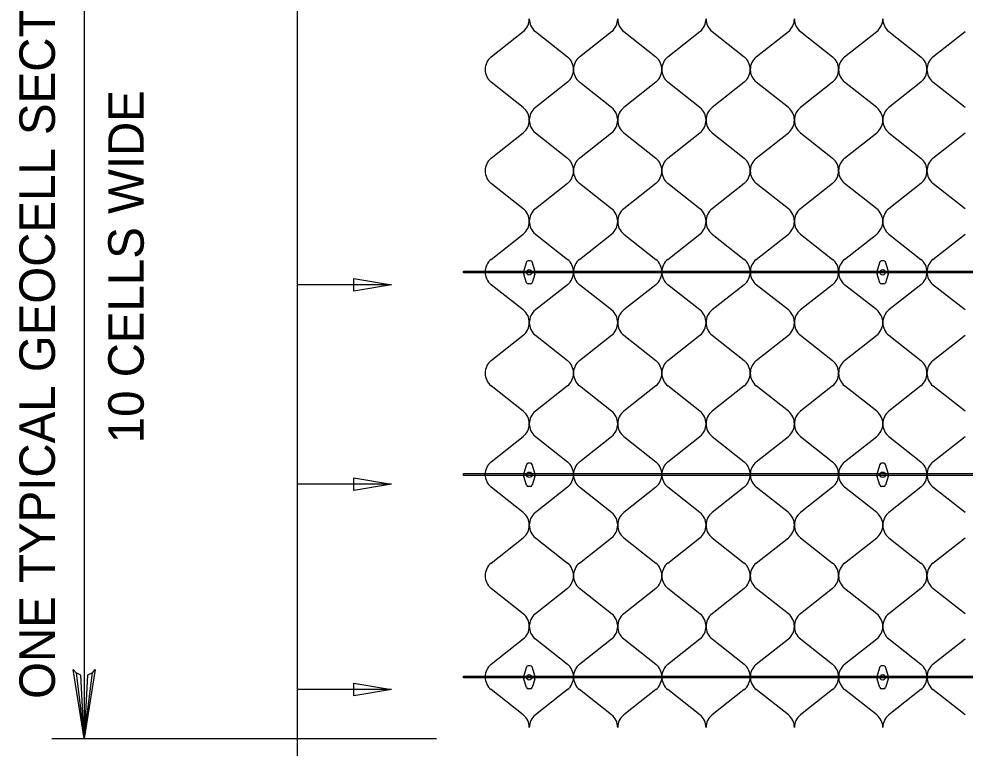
# Model space of a CAD drawing. Extents: x 638850 to 644908, y 297188 to 298900.
# Drawn here: x 641305.8 to 641377.6, y 298250.7 to 298306 of the extents above; entities that cross this region are included whole.
import ezdxf

# ---------------------------------------------------------------- set-up
doc = ezdxf.new("R2010")
doc.units = 0
for name, color, linetype in [('18', 7, 'Continuous'), ('2', 7, 'Continuous'), ('4', 7, 'Continuous'), ('5', 7, 'Continuous'), ('7', 7, 'Continuous'), ('8', 7, 'Continuous')]:
    doc.layers.add(name, color=color, linetype=linetype)

msp = doc.modelspace()

# ---------------------------------------------------------------- linework, layer by layer
at = {"layer": '18'}
msp.add_lwpolyline([(641311.409, 298256.385), (641311.049, 298256.198), (641310.783, 298251.404), (641311.409, 298256.385), (641311.627, 298256.639), (641310.783, 298251.404), (641310.547, 298256.196), (641310.189, 298256.369), (641310.783, 298251.404), (641309.951, 298256.639), (641310.189, 298256.369)], dxfattribs=at)
at = {"layer": '2'}
for p, q in [((641341.642, 298303.09), (641344.074, 298305.008)), ((641344.992, 298305.008), (641347.424, 298303.09)), ((641348.343, 298303.09), (641350.775, 298305.008)), ((641351.692, 298305.008), (641354.125, 298303.09)), ((641355.039, 298303.09), (641357.471, 298305.008)), ((641358.388, 298305.008), (641360.821, 298303.09)), ((641361.739, 298303.09), (641364.171, 298305.008)), ((641365.089, 298305.008), (641367.521, 298303.09)), ((641368.437, 298303.09), (641370.87, 298305.008)), ((641371.787, 298305.008), (641374.219, 298303.09)), ((641375.136, 298303.09), (641377.568, 298305.008)), ((641344.074, 298299.251), (641341.642, 298301.17)), ((641347.424, 298301.17), (641344.992, 298299.251)), ((641350.775, 298299.251), (641348.343, 298301.17)), ((641354.125, 298301.17), (641351.692, 298299.251)), ((641357.471, 298299.251), (641355.039, 298301.17)), ((641360.821, 298301.17), (641358.388, 298299.251)), ((641364.171, 298299.251), (641361.739, 298301.17)), ((641367.521, 298301.17), (641365.089, 298299.251)), ((641370.87, 298299.251), (641368.437, 298301.17)), ((641374.219, 298301.17), (641371.787, 298299.251)), ((641377.568, 298299.251), (641375.136, 298301.17)), ((641341.642, 298295.413), (641344.074, 298297.331)), ((641344.992, 298297.331), (641347.424, 298295.413)), ((641348.343, 298295.413), (641350.775, 298297.331)), ((641351.692, 298297.331), (641354.125, 298295.413)), ((641355.039, 298295.413), (641357.471, 298297.331)), ((641358.388, 298297.331), (641360.821, 298295.413)), ((641361.739, 298295.413), (641364.171, 298297.331)), ((641365.089, 298297.331), (641367.521, 298295.413)), ((641368.437, 298295.413), (641370.87, 298297.331)), ((641371.787, 298297.331), (641374.219, 298295.413)), ((641375.136, 298295.413), (641377.568, 298297.331)), ((641344.074, 298291.574), (641341.642, 298293.493)), ((641347.424, 298293.493), (641344.992, 298291.574)), ((641350.775, 298291.574), (641348.343, 298293.493)), ((641354.125, 298293.493), (641351.692, 298291.574)), ((641357.471, 298291.574), (641355.039, 298293.493)), ((641360.821, 298293.493), (641358.388, 298291.574)), ((641364.171, 298291.574), (641361.739, 298293.493)), ((641367.521, 298293.493), (641365.089, 298291.574)), ((641370.87, 298291.574), (641368.437, 298293.493)), ((641374.219, 298293.493), (641371.787, 298291.574)), ((641377.568, 298291.574), (641375.136, 298293.493)), ((641341.642, 298287.736), (641344.074, 298289.654)), ((641344.992, 298289.654), (641347.424, 298287.736)), ((641348.343, 298287.736), (641350.775, 298289.654)), ((641351.692, 298289.654), (641354.125, 298287.736)), ((641355.039, 298287.736), (641357.471, 298289.654)), ((641358.388, 298289.654), (641360.821, 298287.736)), ((641361.739, 298287.736), (641364.171, 298289.654)), ((641365.089, 298289.654), (641367.521, 298287.736)), ((641368.437, 298287.736), (641370.87, 298289.654)), ((641371.787, 298289.654), (641374.219, 298287.736)), ((641375.136, 298287.736), (641377.568, 298289.654)), ((641344.074, 298283.897), (641341.642, 298285.816)), ((641347.424, 298285.816), (641344.992, 298283.897)), ((641350.775, 298283.897), (641348.343, 298285.816)), ((641354.125, 298285.816), (641351.692, 298283.897)), ((641357.471, 298283.897), (641355.039, 298285.816)), ((641360.821, 298285.816), (641358.388, 298283.897)), ((641364.171, 298283.897), (641361.739, 298285.816)), ((641367.521, 298285.816), (641365.089, 298283.897)), ((641370.87, 298283.897), (641368.437, 298285.816)), ((641374.219, 298285.816), (641371.787, 298283.897)), ((641377.568, 298283.897), (641375.136, 298285.816)), ((641341.642, 298280.059), (641344.074, 298281.977)), ((641344.992, 298281.977), (641347.424, 298280.059)), ((641348.343, 298280.059), (641350.775, 298281.977)), ((641351.692, 298281.977), (641354.125, 298280.059)), ((641355.039, 298280.059), (641357.471, 298281.977)), ((641358.388, 298281.977), (641360.821, 298280.059)), ((641361.739, 298280.059), (641364.171, 298281.977)), ((641365.089, 298281.977), (641367.521, 298280.059)), ((641368.437, 298280.059), (641370.87, 298281.977)), ((641371.787, 298281.977), (641374.219, 298280.059)), ((641375.136, 298280.059), (641377.568, 298281.977)), ((641344.074, 298276.22), (641341.642, 298278.139)), ((641347.424, 298278.139), (641344.992, 298276.22)), ((641350.775, 298276.22), (641348.343, 298278.139)), ((641354.125, 298278.139), (641351.692, 298276.22)), ((641357.471, 298276.22), (641355.039, 298278.139)), ((641360.821, 298278.139), (641358.388, 298276.22)), ((641364.171, 298276.22), (641361.739, 298278.139)), ((641367.521, 298278.139), (641365.089, 298276.22)), ((641370.87, 298276.22), (641368.437, 298278.139)), ((641374.219, 298278.139), (641371.787, 298276.22)), ((641377.568, 298276.22), (641375.136, 298278.139)), ((641341.642, 298272.382), (641344.074, 298274.3)), ((641344.992, 298274.3), (641347.424, 298272.382)), ((641348.343, 298272.382), (641350.775, 298274.3)), ((641351.692, 298274.3), (641354.125, 298272.382)), ((641355.039, 298272.382), (641357.471, 298274.3)), ((641358.388, 298274.3), (641360.821, 298272.382)), ((641361.739, 298272.382), (641364.171, 298274.3)), ((641365.089, 298274.3), (641367.521, 298272.382)), ((641368.437, 298272.382), (641370.87, 298274.3)), ((641371.787, 298274.3), (641374.219, 298272.382)), ((641375.136, 298272.382), (641377.568, 298274.3)), ((641344.074, 298268.543), (641341.642, 298270.462)), ((641347.424, 298270.462), (641344.992, 298268.543)), ((641350.775, 298268.543), (641348.343, 298270.462)), ((641354.125, 298270.462), (641351.692, 298268.543)), ((641357.471, 298268.543), (641355.039, 298270.462)), ((641360.821, 298270.462), (641358.388, 298268.543)), ((641364.171, 298268.543), (641361.739, 298270.462)), ((641367.521, 298270.462), (641365.089, 298268.543)), ((641370.87, 298268.543), (641368.437, 298270.462)), ((641374.219, 298270.462), (641371.787, 298268.543)), ((641377.568, 298268.543), (641375.136, 298270.462)), ((641341.642, 298264.705), (641344.074, 298266.623)), ((641344.992, 298266.623), (641347.424, 298264.705)), ((641348.343, 298264.705), (641350.775, 298266.623)), ((641351.692, 298266.623), (641354.125, 298264.705)), ((641355.039, 298264.705), (641357.471, 298266.623)), ((641358.388, 298266.623), (641360.821, 298264.705)), ((641361.739, 298264.705), (641364.171, 298266.623)), ((641365.089, 298266.623), (641367.521, 298264.705)), ((641368.437, 298264.705), (641370.87, 298266.623)), ((641371.787, 298266.623), (641374.219, 298264.705)), ((641375.136, 298264.705), (641377.568, 298266.623)), ((641344.074, 298260.866), (641341.642, 298262.785)), ((641347.424, 298262.785), (641344.992, 298260.866)), ((641350.775, 298260.866), (641348.343, 298262.785)), ((641354.125, 298262.785), (641351.692, 298260.866)), ((641357.471, 298260.866), (641355.039, 298262.785)), ((641360.821, 298262.785), (641358.388, 298260.866)), ((641364.171, 298260.866), (641361.739, 298262.785)), ((641367.521, 298262.785), (641365.089, 298260.866)), ((641370.87, 298260.866), (641368.437, 298262.785)), ((641374.219, 298262.785), (641371.787, 298260.866)), ((641377.568, 298260.866), (641375.136, 298262.785)), ((641341.642, 298257.03), (641344.074, 298258.948)), ((641344.992, 298258.948), (641347.424, 298257.03)), ((641348.343, 298257.03), (641350.775, 298258.948)), ((641351.692, 298258.948), (641354.125, 298257.03)), ((641355.039, 298257.03), (641357.471, 298258.948)), ((641358.388, 298258.948), (641360.821, 298257.03)), ((641361.739, 298257.03), (641364.171, 298258.948)), ((641365.089, 298258.948), (641367.521, 298257.03)), ((641368.437, 298257.03), (641370.87, 298258.948)), ((641371.787, 298258.948), (641374.219, 298257.03)), ((641375.136, 298257.03), (641377.568, 298258.948)), ((641344.074, 298253.192), (641341.642, 298255.11)), ((641347.424, 298255.11), (641344.992, 298253.192)), ((641350.775, 298253.192), (641348.343, 298255.11)), ((641354.125, 298255.11), (641351.692, 298253.192)), ((641357.471, 298253.192), (641355.039, 298255.11)), ((641360.821, 298255.11), (641358.388, 298253.192)), ((641364.171, 298253.192), (641361.739, 298255.11)), ((641367.521, 298255.11), (641365.089, 298253.192)), ((641370.87, 298253.192), (641368.437, 298255.11)), ((641374.219, 298255.11), (641371.787, 298253.192)), ((641377.568, 298253.192), (641375.136, 298255.11))]:
    msp.add_line(p, q, dxfattribs=at)
for centre, start, end in [((641343.298, 298305.968), 308.94823, 0), ((641345.768, 298305.968), 180, 231.05177), ((641349.999, 298305.968), 308.94823, 0), ((641352.468, 298305.968), 180, 231.05177), ((641356.695, 298305.968), 308.94823, 0), ((641359.164, 298305.968), 180, 231.05177), ((641363.395, 298305.968), 308.94823, 0), ((641365.865, 298305.968), 180, 231.05177), ((641370.094, 298305.968), 308.94823, 0), ((641372.563, 298305.968), 180, 231.05177), ((641342.419, 298302.13), 128.94823, 180), ((641346.648, 298302.13), 0, 51.05177), ((641349.119, 298302.13), 128.94823, 180), ((641353.348, 298302.13), 0, 51.05177), ((641355.815, 298302.13), 128.94823, 180), ((641360.044, 298302.13), 0, 51.05177), ((641362.516, 298302.13), 128.94823, 180), ((641366.745, 298302.13), 0, 51.05177), ((641369.214, 298302.13), 128.94823, 180), ((641373.443, 298302.13), 0, 51.05177), ((641375.912, 298302.13), 128.94823, 180), ((641342.419, 298302.13), 180, 231.05177), ((641346.648, 298302.13), 308.94823, 0), ((641349.119, 298302.13), 180, 231.05177), ((641353.348, 298302.13), 308.94823, 0), ((641355.815, 298302.13), 180, 231.05177), ((641360.044, 298302.13), 308.94823, 0), ((641362.516, 298302.13), 180, 231.05177), ((641366.745, 298302.13), 308.94823, 0), ((641369.214, 298302.13), 180, 231.05177), ((641373.443, 298302.13), 308.94823, 0), ((641375.912, 298302.13), 180, 231.05177), ((641343.298, 298298.291), 0, 51.05177), ((641345.768, 298298.291), 128.94823, 180), ((641349.999, 298298.291), 0, 51.05177), ((641352.468, 298298.291), 128.94823, 180), ((641356.695, 298298.291), 0, 51.05177), ((641359.164, 298298.291), 128.94823, 180), ((641363.395, 298298.291), 0, 51.05177), ((641365.865, 298298.291), 128.94823, 180), ((641370.094, 298298.291), 0, 51.05177), ((641372.563, 298298.291), 128.94823, 180), ((641343.298, 298298.291), 308.94823, 0), ((641345.768, 298298.291), 180, 231.05177), ((641349.999, 298298.291), 308.94823, 0), ((641352.468, 298298.291), 180, 231.05177), ((641356.695, 298298.291), 308.94823, 0), ((641359.164, 298298.291), 180, 231.05177), ((641363.395, 298298.291), 308.94823, 0), ((641365.865, 298298.291), 180, 231.05177), ((641370.094, 298298.291), 308.94823, 0), ((641372.563, 298298.291), 180, 231.05177), ((641342.419, 298294.453), 128.94823, 180), ((641346.648, 298294.453), 0, 51.05177), ((641349.119, 298294.453), 128.94823, 180), ((641353.348, 298294.453), 0, 51.05177), ((641355.815, 298294.453), 128.94823, 180), ((641360.044, 298294.453), 0, 51.05177), ((641362.516, 298294.453), 128.94823, 180), ((641366.745, 298294.453), 0, 51.05177), ((641369.214, 298294.453), 128.94823, 180), ((641373.443, 298294.453), 0, 51.05177), ((641375.912, 298294.453), 128.94823, 180), ((641342.419, 298294.453), 180, 231.05177), ((641346.648, 298294.453), 308.94823, 0), ((641349.119, 298294.453), 180, 231.05177), ((641353.348, 298294.453), 308.94823, 0), ((641355.815, 298294.453), 180, 231.05177), ((641360.044, 298294.453), 308.94823, 0), ((641362.516, 298294.453), 180, 231.05177), ((641366.745, 298294.453), 308.94823, 0), ((641369.214, 298294.453), 180, 231.05177), ((641373.443, 298294.453), 308.94823, 0), ((641375.912, 298294.453), 180, 231.05177), ((641343.298, 298290.614), 0, 51.05177), ((641345.768, 298290.614), 128.94823, 180), ((641349.999, 298290.614), 0, 51.05177), ((641352.468, 298290.614), 128.94823, 180), ((641356.695, 298290.614), 0, 51.05177), ((641359.164, 298290.614), 128.94823, 180), ((641363.395, 298290.614), 0, 51.05177), ((641365.865, 298290.614), 128.94823, 180), ((641370.094, 298290.614), 0, 51.05177), ((641372.563, 298290.614), 128.94823, 180), ((641343.298, 298290.614), 308.94823, 0), ((641345.768, 298290.614), 180, 231.05177), ((641349.999, 298290.614), 308.94823, 0), ((641352.468, 298290.614), 180, 231.05177), ((641356.695, 298290.614), 308.94823, 0), ((641359.164, 298290.614), 180, 231.05177), ((641363.395, 298290.614), 308.94823, 0), ((641365.865, 298290.614), 180, 231.05177), ((641370.094, 298290.614), 308.94823, 0), ((641372.563, 298290.614), 180, 231.05177), ((641342.419, 298286.776), 128.94823, 180), ((641346.648, 298286.776), 0, 51.05177), ((641349.119, 298286.776), 128.94823, 180), ((641353.348, 298286.776), 0, 51.05177), ((641355.815, 298286.776), 128.94823, 180), ((641360.044, 298286.776), 0, 51.05177), ((641362.516, 298286.776), 128.94823, 180), ((641366.745, 298286.776), 0, 51.05177), ((641369.214, 298286.776), 128.94823, 180), ((641373.443, 298286.776), 0, 51.05177), ((641375.912, 298286.776), 128.94823, 180), ((641342.419, 298286.776), 180, 231.05177), ((641346.648, 298286.776), 308.94823, 0), ((641349.119, 298286.776), 180, 231.05177), ((641353.348, 298286.776), 308.94823, 0), ((641355.815, 298286.776), 180, 231.05177), ((641360.044, 298286.776), 308.94823, 0), ((641362.516, 298286.776), 180, 231.05177), ((641366.745, 298286.776), 308.94823, 0), ((641369.214, 298286.776), 180, 231.05177), ((641373.443, 298286.776), 308.94823, 0), ((641375.912, 298286.776), 180, 231.05177), ((641343.298, 298282.937), 0, 51.05177), ((641345.768, 298282.937), 128.94823, 180), ((641349.999, 298282.937), 0, 51.05177), ((641352.468, 298282.937), 128.94823, 180), ((641356.695, 298282.937), 0, 51.05177), ((641359.164, 298282.937), 128.94823, 180), ((641363.395, 298282.937), 0, 51.05177), ((641365.865, 298282.937), 128.94823, 180), ((641370.094, 298282.937), 0, 51.05177), ((641372.563, 298282.937), 128.94823, 180), ((641343.298, 298282.937), 308.94823, 0), ((641345.768, 298282.937), 180, 231.05177), ((641349.999, 298282.937), 308.94823, 0), ((641352.468, 298282.937), 180, 231.05177), ((641356.695, 298282.937), 308.94823, 0), ((641359.164, 298282.937), 180, 231.05177), ((641363.395, 298282.937), 308.94823, 0), ((641365.865, 298282.937), 180, 231.05177), ((641370.094, 298282.937), 308.94823, 0), ((641372.563, 298282.937), 180, 231.05177), ((641342.419, 298279.099), 128.94823, 180), ((641346.648, 298279.099), 0, 51.05177), ((641349.119, 298279.099), 128.94823, 180), ((641353.348, 298279.099), 0, 51.05177), ((641355.815, 298279.099), 128.94823, 180), ((641360.044, 298279.099), 0, 51.05177), ((641362.516, 298279.099), 128.94823, 180), ((641366.745, 298279.099), 0, 51.05177), ((641369.214, 298279.099), 128.94823, 180), ((641373.443, 298279.099), 0, 51.05177), ((641375.912, 298279.099), 128.94823, 180), ((641342.419, 298279.099), 180, 231.05177), ((641346.648, 298279.099), 308.94823, 0), ((641349.119, 298279.099), 180, 231.05177), ((641353.348, 298279.099), 308.94823, 0), ((641355.815, 298279.099), 180, 231.05177), ((641360.044, 298279.099), 308.94823, 0), ((641362.516, 298279.099), 180, 231.05177), ((641366.745, 298279.099), 308.94823, 0), ((641369.214, 298279.099), 180, 231.05177), ((641373.443, 298279.099), 308.94823, 0), ((641375.912, 298279.099), 180, 231.05177), ((641343.298, 298275.26), 0, 51.05177), ((641345.768, 298275.26), 128.94823, 180), ((641349.999, 298275.26), 0, 51.05177), ((641352.468, 298275.26), 128.94823, 180), ((641356.695, 298275.26), 0, 51.05177), ((641359.164, 298275.26), 128.94823, 180), ((641363.395, 298275.26), 0, 51.05177), ((641365.865, 298275.26), 128.94823, 180), ((641370.094, 298275.26), 0, 51.05177), ((641372.563, 298275.26), 128.94823, 180), ((641343.298, 298275.26), 308.94823, 0), ((641345.768, 298275.26), 180, 231.05177), ((641349.999, 298275.26), 308.94823, 0), ((641352.468, 298275.26), 180, 231.05177), ((641356.695, 298275.26), 308.94823, 0), ((641359.164, 298275.26), 180, 231.05177), ((641363.395, 298275.26), 308.94823, 0), ((641365.865, 298275.26), 180, 231.05177), ((641370.094, 298275.26), 308.94823, 0), ((641372.563, 298275.26), 180, 231.05177), ((641342.419, 298271.422), 128.94823, 180), ((641346.648, 298271.422), 0, 51.05177), ((641349.119, 298271.422), 128.94823, 180), ((641353.348, 298271.422), 0, 51.05177), ((641355.815, 298271.422), 128.94823, 180), ((641360.044, 298271.422), 0, 51.05177), ((641362.516, 298271.422), 128.94823, 180), ((641366.745, 298271.422), 0, 51.05177), ((641369.214, 298271.422), 128.94823, 180), ((641373.443, 298271.422), 0, 51.05177), ((641375.912, 298271.422), 128.94823, 180), ((641342.419, 298271.422), 180, 231.05177), ((641346.648, 298271.422), 308.94823, 0), ((641349.119, 298271.422), 180, 231.05177), ((641353.348, 298271.422), 308.94823, 0), ((641355.815, 298271.422), 180, 231.05177), ((641360.044, 298271.422), 308.94823, 0), ((641362.516, 298271.422), 180, 231.05177), ((641366.745, 298271.422), 308.94823, 0), ((641369.214, 298271.422), 180, 231.05177), ((641373.443, 298271.422), 308.94823, 0), ((641375.912, 298271.422), 180, 231.05177), ((641343.298, 298267.583), 0, 51.05177), ((641345.768, 298267.583), 128.94823, 180), ((641349.999, 298267.583), 0, 51.05177), ((641352.468, 298267.583), 128.94823, 180), ((641356.695, 298267.583), 0, 51.05177), ((641359.164, 298267.583), 128.94823, 180), ((641363.395, 298267.583), 0, 51.05177), ((641365.865, 298267.583), 128.94823, 180), ((641370.094, 298267.583), 0, 51.05177), ((641372.563, 298267.583), 128.94823, 180), ((641343.298, 298267.583), 308.94823, 0), ((641345.768, 298267.583), 180, 231.05177), ((641349.999, 298267.583), 308.94823, 0), ((641352.468, 298267.583), 180, 231.05177), ((641356.695, 298267.583), 308.94823, 0), ((641359.164, 298267.583), 180, 231.05177), ((641363.395, 298267.583), 308.94823, 0), ((641365.865, 298267.583), 180, 231.05177), ((641370.094, 298267.583), 308.94823, 0), ((641372.563, 298267.583), 180, 231.05177), ((641342.419, 298263.745), 128.94823, 180), ((641346.648, 298263.745), 0, 51.05177), ((641349.119, 298263.745), 128.94823, 180), ((641353.348, 298263.745), 0, 51.05177), ((641355.815, 298263.745), 128.94823, 180), ((641360.044, 298263.745), 0, 51.05177), ((641362.516, 298263.745), 128.94823, 180), ((641366.745, 298263.745), 0, 51.05177), ((641369.214, 298263.745), 128.94823, 180), ((641373.443, 298263.745), 0, 51.05177), ((641375.912, 298263.745), 128.94823, 180), ((641342.419, 298263.745), 180, 231.05177), ((641346.648, 298263.745), 308.94823, 0), ((641349.119, 298263.745), 180, 231.05177), ((641353.348, 298263.745), 308.94823, 0), ((641355.815, 298263.745), 180, 231.05177), ((641360.044, 298263.745), 308.94823, 0), ((641362.516, 298263.745), 180, 231.05177), ((641366.745, 298263.745), 308.94823, 0), ((641369.214, 298263.745), 180, 231.05177), ((641373.443, 298263.745), 308.94823, 0), ((641375.912, 298263.745), 180, 231.05177), ((641343.298, 298259.906), 0, 51.05177), ((641345.768, 298259.906), 128.94823, 180), ((641349.999, 298259.906), 0, 51.05177), ((641352.468, 298259.906), 128.94823, 180), ((641356.695, 298259.906), 0, 51.05177), ((641359.164, 298259.906), 128.94823, 180), ((641363.395, 298259.906), 0, 51.05177), ((641365.865, 298259.906), 128.94823, 180), ((641370.094, 298259.906), 0, 51.05177), ((641372.563, 298259.906), 128.94823, 180), ((641343.298, 298259.908), 308.94823, 0), ((641345.768, 298259.908), 180, 231.05177), ((641349.999, 298259.908), 308.94823, 0), ((641352.468, 298259.908), 180, 231.05177), ((641356.695, 298259.908), 308.94823, 0), ((641359.164, 298259.908), 180, 231.05177), ((641363.395, 298259.908), 308.94823, 0), ((641365.865, 298259.908), 180, 231.05177), ((641370.094, 298259.908), 308.94823, 0), ((641372.563, 298259.908), 180, 231.05177), ((641342.419, 298256.07), 128.94823, 180), ((641346.648, 298256.07), 0, 51.05177), ((641349.119, 298256.07), 128.94823, 180), ((641353.348, 298256.07), 0, 51.05177), ((641355.815, 298256.07), 128.94823, 180), ((641360.044, 298256.07), 0, 51.05177), ((641362.516, 298256.07), 128.94823, 180), ((641366.745, 298256.07), 0, 51.05177), ((641369.214, 298256.07), 128.94823, 180), ((641373.443, 298256.07), 0, 51.05177), ((641375.912, 298256.07), 128.94823, 180), ((641342.419, 298256.07), 180, 231.05177), ((641346.648, 298256.07), 308.94823, 0), ((641349.119, 298256.07), 180, 231.05177), ((641353.348, 298256.07), 308.94823, 0), ((641355.815, 298256.07), 180, 231.05177), ((641360.044, 298256.07), 308.94823, 0), ((641362.516, 298256.07), 180, 231.05177), ((641366.745, 298256.07), 308.94823, 0), ((641369.214, 298256.07), 180, 231.05177), ((641373.443, 298256.07), 308.94823, 0), ((641375.912, 298256.07), 180, 231.05177), ((641343.298, 298252.232), 0, 51.05177), ((641345.768, 298252.232), 128.94823, 180), ((641349.999, 298252.232), 0, 51.05177), ((641352.468, 298252.232), 128.94823, 180), ((641356.695, 298252.232), 0, 51.05177), ((641359.164, 298252.232), 128.94823, 180), ((641363.395, 298252.232), 0, 51.05177), ((641365.865, 298252.232), 128.94823, 180), ((641370.094, 298252.232), 0, 51.05177), ((641372.563, 298252.232), 128.94823, 180)]:
    msp.add_arc(centre, 1.235, start, end, dxfattribs=at)
at = {"layer": '5'}
for points in [[(641339.533, 298286.844), (641564.457, 298286.844), (641564.457, 298286.709), (641339.533, 298286.709)], [(641339.533, 298271.491), (641564.457, 298271.491), (641564.457, 298271.356), (641339.533, 298271.356)], [(641339.533, 298256.137), (641564.457, 298256.137), (641564.457, 298256.002), (641339.533, 298256.002)]]:
    msp.add_lwpolyline(points, close=True, dxfattribs=at)
at = {"layer": '7'}
for p, q in [((641310.784, 298328.883), (641310.784, 298251.403)), ((641326.943, 298325.111), (641326.943, 298259.015)), ((641334.087, 298285.801), (641326.943, 298285.801)), ((641334.087, 298270.687), (641326.943, 298270.687)), ((641326.943, 298259.015), (641326.943, 298215.831)), ((641334.087, 298255.113), (641326.943, 298255.113)), ((641308.335, 298251.403), (641337.506, 298251.403))]:
    msp.add_line(p, q, dxfattribs=at)
for points in [[(641331.223, 298286.287), (641334.087, 298285.801), (641331.223, 298285.315)], [(641331.223, 298271.173), (641334.087, 298270.687), (641331.223, 298270.201)], [(641331.223, 298255.599), (641334.087, 298255.113), (641331.223, 298254.627)]]:
    msp.add_lwpolyline(points, close=True, dxfattribs=at)
at = {"layer": '8'}
for p, q in [((641344.612, 298287.631), (641344.445, 298287.631)), ((641371.405, 298287.631), (641371.238, 298287.631)), ((641344.318, 298287.537), (641344.11, 298286.886)), ((641344.947, 298286.886), (641344.739, 298287.537)), ((641371.111, 298287.537), (641370.903, 298286.886)), ((641371.74, 298286.886), (641371.532, 298287.537)), ((641344.318, 298285.965), (641344.11, 298286.616)), ((641344.947, 298286.616), (641344.739, 298285.965)), ((641371.111, 298285.965), (641370.903, 298286.616)), ((641371.74, 298286.616), (641371.532, 298285.965)), ((641344.612, 298285.871), (641344.445, 298285.871)), ((641371.405, 298285.871), (641371.238, 298285.871)), ((641344.318, 298272.185), (641344.11, 298271.534)), ((641344.612, 298272.28), (641344.445, 298272.28)), ((641344.947, 298271.534), (641344.739, 298272.185)), ((641371.111, 298272.185), (641370.903, 298271.534)), ((641371.405, 298272.28), (641371.238, 298272.28)), ((641371.74, 298271.534), (641371.532, 298272.185)), ((641344.318, 298270.614), (641344.11, 298271.264)), ((641344.947, 298271.264), (641344.739, 298270.614)), ((641371.111, 298270.614), (641370.903, 298271.264)), ((641371.74, 298271.264), (641371.532, 298270.614)), ((641344.612, 298270.519), (641344.445, 298270.519)), ((641371.405, 298270.519), (641371.238, 298270.519)), ((641344.318, 298256.829), (641344.11, 298256.178)), ((641344.612, 298256.923), (641344.445, 298256.923)), ((641344.947, 298256.178), (641344.739, 298256.829)), ((641371.111, 298256.829), (641370.903, 298256.178)), ((641371.405, 298256.923), (641371.238, 298256.923)), ((641371.74, 298256.178), (641371.532, 298256.829)), ((641344.318, 298255.257), (641344.11, 298255.908)), ((641344.947, 298255.908), (641344.739, 298255.257)), ((641371.111, 298255.257), (641370.903, 298255.908)), ((641371.74, 298255.908), (641371.532, 298255.257)), ((641344.612, 298255.163), (641344.445, 298255.163)), ((641371.405, 298255.163), (641371.238, 298255.163))]:
    msp.add_line(p, q, dxfattribs=at)
for centre in [(641344.529, 298286.751), (641371.322, 298286.751), (641344.529, 298271.399), (641371.322, 298271.399), (641344.529, 298256.043), (641371.322, 298256.043)]:
    msp.add_circle(centre, 0.209, dxfattribs=at)
for centre, radius, start, end in [((641344.446, 298287.496), 0.135, 89.99993, 162.29798), ((641344.611, 298287.496), 0.135, 17.70205, 89.99998), ((641371.239, 298287.496), 0.135, 89.99993, 162.29798), ((641371.404, 298287.496), 0.135, 17.70205, 89.99998), ((641344.529, 298286.751), 0.44, 162.29741, 197.70221), ((641344.529, 298286.751), 0.44, 342.29748, 17.70215), ((641371.322, 298286.751), 0.44, 162.29741, 197.70221), ((641371.322, 298286.751), 0.44, 342.29748, 17.70215), ((641344.446, 298286.006), 0.135, 197.70195, 270.00005), ((641344.611, 298286.006), 0.135, 269.99995, 342.2979), ((641371.239, 298286.006), 0.135, 197.70195, 270.00005), ((641371.404, 298286.006), 0.135, 269.99995, 342.2979), ((641344.446, 298272.145), 0.135, 89.99993, 162.29798), ((641344.611, 298272.145), 0.135, 17.70205, 89.99998), ((641371.239, 298272.145), 0.135, 89.99993, 162.29798), ((641371.404, 298272.145), 0.135, 17.70205, 89.99998), ((641344.529, 298271.399), 0.44, 162.29741, 197.70221), ((641344.529, 298271.399), 0.44, 342.29748, 17.70215), ((641371.322, 298271.399), 0.44, 162.29741, 197.70221), ((641371.322, 298271.399), 0.44, 342.29748, 17.70215), ((641344.446, 298270.654), 0.135, 197.70195, 270.00005), ((641344.611, 298270.654), 0.135, 269.99995, 342.2979), ((641371.239, 298270.654), 0.135, 197.70195, 270.00005), ((641371.404, 298270.654), 0.135, 269.99995, 342.2979), ((641344.446, 298256.788), 0.135, 89.99993, 162.29798), ((641344.611, 298256.788), 0.135, 17.70205, 89.99998), ((641371.239, 298256.788), 0.135, 89.99993, 162.29798), ((641371.404, 298256.788), 0.135, 17.70205, 89.99998), ((641344.529, 298256.043), 0.44, 162.29741, 197.70221), ((641344.529, 298256.043), 0.44, 342.29748, 17.70215), ((641371.322, 298256.043), 0.44, 162.29741, 197.70221), ((641371.322, 298256.043), 0.44, 342.29748, 17.70215), ((641344.446, 298255.298), 0.135, 197.70195, 270.00005), ((641344.611, 298255.298), 0.135, 269.99995, 342.2979), ((641371.239, 298255.298), 0.135, 197.70195, 270.00005), ((641371.404, 298255.298), 0.135, 269.99995, 342.2979)]:
    msp.add_arc(centre, radius, start, end, dxfattribs=at)

# ---------------------------------------------------------------- texts
at = {"layer": '4'}
for s, p in [('ONE TYPICAL GEOCELL SECTION', (641308.571, 298254.403)), ('10 CELLS WIDE', (641315.303, 298273.791))]:
    msp.add_text(s, height=2.68875, rotation=90, dxfattribs=at).set_placement(p)

doc.saveas('drawing.dxf')
